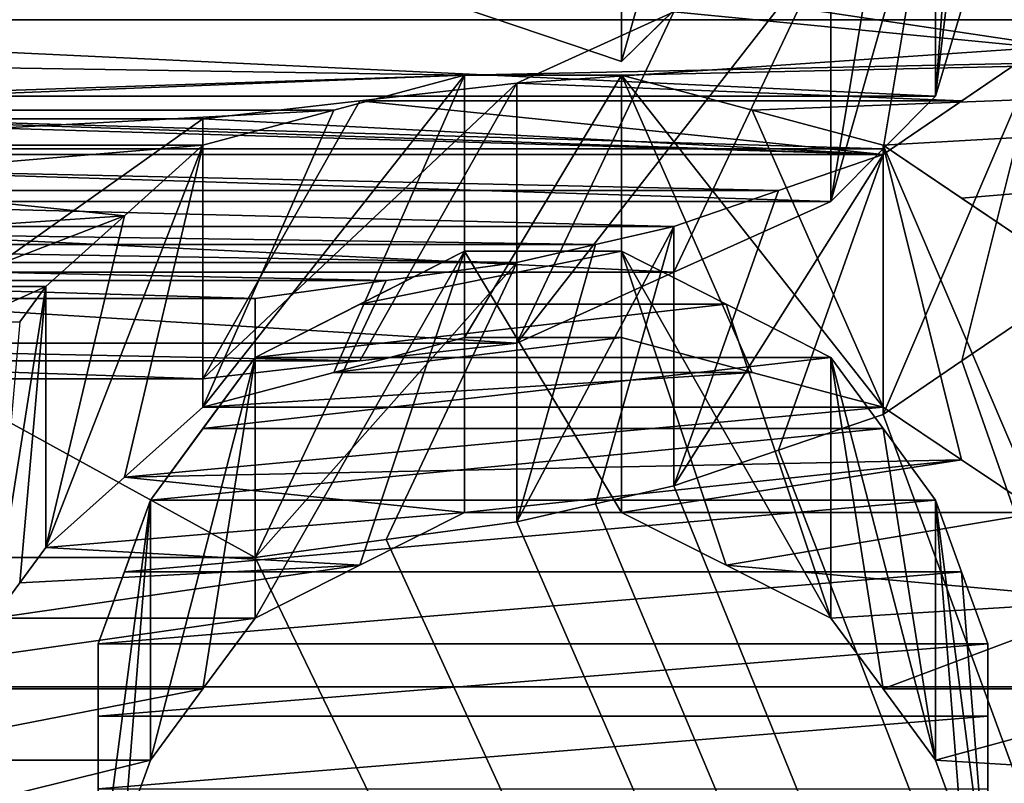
# Model space of a CAD drawing. Header units: millimetres. Extents: x -20 to 172, y -100 to 100.
# Tile 301 of 346: x 120 to 122, y 35.58 to 37.13. Entities that reach past the tile are written whole.
import ezdxf

# ---------------------------------------------------------------- set-up
doc = ezdxf.new("R2010")
doc.units = ezdxf.units.MM
doc.header["$LTSCALE"] = 37.722908
for name, color, linetype in [('1803', 7, 'CONTINUOUS'), ('1820', 7, 'CONTINUOUS'), ('2034', 7, 'CONTINUOUS'), ('2054', 7, 'CONTINUOUS'), ('2055', 7, 'CONTINUOUS'), ('2056', 7, 'CONTINUOUS'), ('2057', 7, 'CONTINUOUS'), ('2058', 7, 'CONTINUOUS'), ('2399', 7, 'CONTINUOUS'), ('2400', 7, 'CONTINUOUS'), ('2401', 7, 'CONTINUOUS'), ('2402', 7, 'CONTINUOUS'), ('2403', 7, 'CONTINUOUS'), ('2406', 7, 'CONTINUOUS'), ('2407', 7, 'CONTINUOUS'), ('3021', 7, 'CONTINUOUS'), ('3038', 7, 'CONTINUOUS'), ('3346', 7, 'CONTINUOUS'), ('3487', 7, 'CONTINUOUS'), ('3488', 7, 'CONTINUOUS'), ('3489', 7, 'CONTINUOUS'), ('3490', 7, 'CONTINUOUS'), ('3491', 7, 'CONTINUOUS'), ('3492', 7, 'CONTINUOUS'), ('3517', 7, 'CONTINUOUS'), ('3518', 7, 'CONTINUOUS'), ('3519', 7, 'CONTINUOUS'), ('3520', 7, 'CONTINUOUS'), ('3521', 7, 'CONTINUOUS'), ('3522', 7, 'CONTINUOUS'), ('3523', 7, 'CONTINUOUS'), ('3524', 7, 'CONTINUOUS'), ('3525', 7, 'CONTINUOUS'), ('3543', 7, 'CONTINUOUS'), ('3544', 7, 'CONTINUOUS'), ('3624', 7, 'CONTINUOUS'), ('3625', 7, 'CONTINUOUS'), ('3628', 7, 'CONTINUOUS'), ('3629', 7, 'CONTINUOUS'), ('3630', 7, 'CONTINUOUS'), ('3631', 7, 'CONTINUOUS')]:
    doc.layers.add(name, color=color, linetype=linetype)

msp = doc.modelspace()

# ---------------------------------------------------------------- linework, layer by layer
at = {"layer": '1803', "color": 250, "linetype": 'Continuous', "true_color": 0x323232}
for points in [[(153.1595, 34.3891, -24.5448), (153.1595, 41.469, -8.0861), (86.8405, 34.3891, -24.5448), (153.1595, 34.3891, -24.5448)], [(86.8405, 34.3891, -24.5448), (153.1595, 41.469, -8.0861), (86.8405, 41.469, -8.0861), (86.8405, 34.3891, -24.5448)]]:
    msp.add_3dface(points, dxfattribs=at)
at = {"layer": '1820', "color": 250, "linetype": 'Continuous', "true_color": 0x323232}
for points in [[(122.0745, 39.5137, -27.6898), (126.2299, 37.1295, -30.8134), (121.8619, 39.4148, -27.8305), (122.0745, 39.5137, -27.6898)], [(121.8619, 39.4148, -27.8305), (126.2299, 37.1295, -30.8134), (121.6489, 39.3152, -27.971), (121.8619, 39.4148, -27.8305)], [(121.6489, 39.3152, -27.971), (126.2299, 37.1295, -30.8134), (121.3832, 39.2488, -28.0641), (121.6489, 39.3152, -27.971)], [(121.3832, 39.2488, -28.0641), (126.2299, 37.1295, -30.8134), (121.117, 39.1821, -28.1571), (121.3832, 39.2488, -28.0641)], [(121.117, 39.1821, -28.1571), (126.2299, 37.1295, -30.8134), (120.7448, 39.1488, -28.2035), (121.117, 39.1821, -28.1571)], [(120.7448, 39.1488, -28.2035), (126.2299, 37.1295, -30.8134), (120.3723, 39.1154, -28.2498), (120.7448, 39.1488, -28.2035)], [(120.3723, 39.1154, -28.2498), (126.2299, 37.1295, -30.8134), (119.6277, 39.1154, -28.2498), (120.3723, 39.1154, -28.2498)], [(119.6277, 39.1154, -28.2498), (126.2299, 37.1295, -30.8134), (121.3298, 38.4396, -29.1627), (119.6277, 39.1154, -28.2498)], [(121.3298, 38.4396, -29.1627), (126.2299, 37.1295, -30.8134), (121.5424, 38.3713, -29.2525), (121.3298, 38.4396, -29.1627)], [(121.5424, 38.3713, -29.2525), (126.2299, 37.1295, -30.8134), (121.7553, 38.3027, -29.3422), (121.5424, 38.3713, -29.2525)], [(121.7553, 38.3027, -29.3422), (126.2299, 37.1295, -30.8134), (121.9147, 38.1998, -29.4761), (121.7553, 38.3027, -29.3422)], [(121.9147, 38.1998, -29.4761), (126.2299, 37.1295, -30.8134), (122.0745, 38.0963, -29.6097), (121.9147, 38.1998, -29.4761)], [(118.1383, 36.9742, -30.9995), (118.085, 37.1521, -30.7862), (121.8617, 36.9742, -30.9995), (118.1383, 36.9742, -30.9995)], [(121.8617, 36.9742, -30.9995), (118.085, 37.1521, -30.7862), (121.915, 37.1521, -30.7862), (121.8617, 36.9742, -30.9995)], [(118.2446, 36.8673, -31.1266), (118.1383, 36.9742, -30.9995), (121.7554, 36.8673, -31.1266), (118.2446, 36.8673, -31.1266)], [(121.7554, 36.8673, -31.1266), (118.1383, 36.9742, -30.9995), (121.8617, 36.9742, -30.9995), (121.7554, 36.8673, -31.1266)], [(118.3511, 36.7599, -31.2534), (118.2446, 36.8673, -31.1266), (121.6489, 36.7599, -31.2534), (118.3511, 36.7599, -31.2534)], [(121.6489, 36.7599, -31.2534), (118.2446, 36.8673, -31.1266), (121.7554, 36.8673, -31.1266), (121.6489, 36.7599, -31.2534)], [(118.6699, 36.6165, -31.4212), (118.3511, 36.7599, -31.2534), (121.3301, 36.6165, -31.4212), (118.6699, 36.6165, -31.4212)], [(121.3301, 36.6165, -31.4212), (118.3511, 36.7599, -31.2534), (121.6489, 36.7599, -31.2534), (121.3301, 36.6165, -31.4212)], [(118.9894, 36.4723, -31.5885), (118.6699, 36.6165, -31.4212), (121.0106, 36.4723, -31.5885), (118.9894, 36.4723, -31.5885)], [(121.0106, 36.4723, -31.5885), (118.6699, 36.6165, -31.4212), (121.3301, 36.6165, -31.4212), (121.0106, 36.4723, -31.5885)], [(122.0745, 36.5444, -31.5051), (126.2299, 24.125, -41.7857), (121.915, 36.4363, -31.63), (122.0745, 36.5444, -31.5051)], [(119.3084, 36.4362, -31.6301), (118.9894, 36.4723, -31.5885), (120.6916, 36.4362, -31.6301), (119.3084, 36.4362, -31.6301)], [(120.6916, 36.4362, -31.6301), (118.9894, 36.4723, -31.5885), (121.0106, 36.4723, -31.5885), (120.6916, 36.4362, -31.6301)], [(119.6277, 36.4, -31.6717), (119.3084, 36.4362, -31.6301), (120.3723, 36.4, -31.6717), (119.6277, 36.4, -31.6717)], [(120.3723, 36.4, -31.6717), (119.3084, 36.4362, -31.6301), (120.6916, 36.4362, -31.6301), (120.3723, 36.4, -31.6717)], [(121.915, 36.4363, -31.63), (126.2299, 24.125, -41.7857), (121.7553, 36.3277, -31.7547), (121.915, 36.4363, -31.63)], [(121.7553, 36.3277, -31.7547), (126.2299, 24.125, -41.7857), (121.5427, 36.2552, -31.8374), (121.7553, 36.3277, -31.7547)], [(121.5427, 36.2552, -31.8374), (126.2299, 24.125, -41.7857), (121.3298, 36.1825, -31.92), (121.5427, 36.2552, -31.8374)], [(121.3298, 36.1825, -31.92), (126.2299, 24.125, -41.7857), (121.1703, 36.1462, -31.9612), (121.3298, 36.1825, -31.92)], [(121.1703, 36.1462, -31.9612), (126.2299, 24.125, -41.7857), (121.0106, 36.1098, -32.0023), (121.1703, 36.1462, -31.9612)], [(121.0106, 36.1098, -32.0023), (126.2299, 24.125, -41.7857), (120.7448, 36.0733, -32.0433), (121.0106, 36.1098, -32.0023)], [(120.7448, 36.0733, -32.0433), (126.2299, 24.125, -41.7857), (120.4787, 36.0369, -32.0844), (120.7448, 36.0733, -32.0433)], [(119.0957, 26.6764, -40.2049), (119.5213, 36.0369, -32.0844), (122.5, 26.1526, -40.5476), (119.0957, 26.6764, -40.2049)], [(120.4787, 36.0369, -32.0844), (126.2299, 24.125, -41.7857), (119.5213, 36.0369, -32.0844), (120.4787, 36.0369, -32.0844)], [(119.5213, 36.0369, -32.0844), (126.2299, 24.125, -41.7857), (122.5, 26.1526, -40.5476), (119.5213, 36.0369, -32.0844)]]:
    msp.add_3dface(points, dxfattribs=at)
at = {"layer": '2034', "color": 250, "linetype": 'Continuous', "true_color": 0x323232}
for points in [[(122.2342, 37.2543, -32.2131), (122.0745, 37.0733, -32.4212), (121.3301, 37.1458, -32.338), (122.2342, 37.2543, -32.2131)], [(121.3301, 37.1458, -32.338), (122.0745, 37.0733, -32.4212), (121.0106, 37.0008, -32.5039), (121.3301, 37.1458, -32.338)], [(122.0745, 37.0733, -32.4212), (121.915, 36.9646, -32.5451), (121.0106, 37.0008, -32.5039), (122.0745, 37.0733, -32.4212)], [(121.0106, 37.0008, -32.5039), (121.915, 36.9646, -32.5451), (120.6916, 36.9645, -32.5452), (121.0106, 37.0008, -32.5039)], [(118.2447, 36.8554, -32.6687), (118.085, 36.9646, -32.5451), (121.7553, 36.8554, -32.6687), (118.2447, 36.8554, -32.6687)], [(121.7553, 36.8554, -32.6687), (118.085, 36.9646, -32.5451), (119.6277, 36.9281, -32.5864), (121.7553, 36.8554, -32.6687)], [(120.6916, 36.9645, -32.5452), (121.7553, 36.8554, -32.6687), (120.3723, 36.9281, -32.5864), (120.6916, 36.9645, -32.5452)], [(121.915, 36.9646, -32.5451), (121.7553, 36.8554, -32.6687), (120.6916, 36.9645, -32.5452), (121.915, 36.9646, -32.5451)], [(120.3723, 36.9281, -32.5864), (121.7553, 36.8554, -32.6687), (119.6277, 36.9281, -32.5864), (120.3723, 36.9281, -32.5864)], [(118.4573, 36.7825, -32.7507), (118.2447, 36.8554, -32.6687), (121.5427, 36.7825, -32.7507), (118.4573, 36.7825, -32.7507)], [(121.5427, 36.7825, -32.7507), (118.2447, 36.8554, -32.6687), (121.7553, 36.8554, -32.6687), (121.5427, 36.7825, -32.7507)], [(118.6702, 36.7094, -32.8326), (118.4573, 36.7825, -32.7507), (121.3298, 36.7094, -32.8326), (118.6702, 36.7094, -32.8326)], [(121.3298, 36.7094, -32.8326), (118.4573, 36.7825, -32.7507), (121.5427, 36.7825, -32.7507), (121.3298, 36.7094, -32.8326)], [(118.8297, 36.6729, -32.8734), (118.6702, 36.7094, -32.8326), (121.1703, 36.6729, -32.8734), (118.8297, 36.6729, -32.8734)], [(121.1703, 36.6729, -32.8734), (118.6702, 36.7094, -32.8326), (121.3298, 36.7094, -32.8326), (121.1703, 36.6729, -32.8734)], [(118.9894, 36.6363, -32.9142), (118.8297, 36.6729, -32.8734), (121.0106, 36.6363, -32.9142), (118.9894, 36.6363, -32.9142)], [(121.0106, 36.6363, -32.9142), (118.8297, 36.6729, -32.8734), (121.1703, 36.6729, -32.8734), (121.0106, 36.6363, -32.9142)], [(119.2552, 36.5997, -32.9549), (118.9894, 36.6363, -32.9142), (120.7448, 36.5997, -32.9549), (119.2552, 36.5997, -32.9549)], [(120.7448, 36.5997, -32.9549), (118.9894, 36.6363, -32.9142), (121.0106, 36.6363, -32.9142), (120.7448, 36.5997, -32.9549)], [(119.5213, 36.563, -32.9956), (119.2552, 36.5997, -32.9549), (120.4787, 36.563, -32.9956), (119.5213, 36.563, -32.9956)], [(120.4787, 36.563, -32.9956), (119.2552, 36.5997, -32.9549), (120.7448, 36.5997, -32.9549), (120.4787, 36.563, -32.9956)]]:
    msp.add_3dface(points, dxfattribs=at)
at = {"layer": '2054', "color": 250, "linetype": 'Continuous', "true_color": 0x323232}
for points in [[(120.4787, 36.0369, -32.0844), (119.5213, 36.0369, -32.0844), (119.5213, 36.563, -32.9956), (120.4787, 36.0369, -32.0844)], [(120.4787, 36.0369, -32.0844), (119.5213, 36.563, -32.9956), (120.4787, 36.563, -32.9956), (120.4787, 36.0369, -32.0844)]]:
    msp.add_3dface(points, dxfattribs=at)
at = {"layer": '2055', "color": 250, "linetype": 'Continuous', "true_color": 0x323232}
for points in [[(120.7448, 36.0733, -32.0433), (120.4787, 36.0369, -32.0844), (121.0106, 36.6363, -32.9142), (120.7448, 36.0733, -32.0433)], [(121.0106, 36.6363, -32.9142), (120.4787, 36.0369, -32.0844), (120.7448, 36.5997, -32.9549), (121.0106, 36.6363, -32.9142)], [(121.0106, 36.1098, -32.0023), (120.7448, 36.0733, -32.0433), (121.0106, 36.6363, -32.9142), (121.0106, 36.1098, -32.0023)], [(120.4787, 36.563, -32.9956), (120.7448, 36.5997, -32.9549), (120.4787, 36.0369, -32.0844), (120.4787, 36.563, -32.9956)]]:
    msp.add_3dface(points, dxfattribs=at)
at = {"layer": '2056', "color": 250, "linetype": 'Continuous', "true_color": 0x323232}
for points in [[(121.1703, 36.1462, -31.9612), (121.0106, 36.1098, -32.0023), (121.3298, 36.7094, -32.8326), (121.1703, 36.1462, -31.9612)], [(121.3298, 36.7094, -32.8326), (121.0106, 36.1098, -32.0023), (121.1703, 36.6729, -32.8734), (121.3298, 36.7094, -32.8326)], [(121.3298, 36.1825, -31.92), (121.1703, 36.1462, -31.9612), (121.3298, 36.7094, -32.8326), (121.3298, 36.1825, -31.92)], [(121.0106, 36.6363, -32.9142), (121.1703, 36.6729, -32.8734), (121.0106, 36.1098, -32.0023), (121.0106, 36.6363, -32.9142)]]:
    msp.add_3dface(points, dxfattribs=at)
at = {"layer": '2057', "color": 250, "linetype": 'Continuous', "true_color": 0x323232}
for points in [[(121.5427, 36.2552, -31.8374), (121.3298, 36.1825, -31.92), (121.7553, 36.8554, -32.6687), (121.5427, 36.2552, -31.8374)], [(121.7553, 36.8554, -32.6687), (121.3298, 36.1825, -31.92), (121.5427, 36.7825, -32.7507), (121.7553, 36.8554, -32.6687)], [(121.7553, 36.3277, -31.7547), (121.5427, 36.2552, -31.8374), (121.7553, 36.8554, -32.6687), (121.7553, 36.3277, -31.7547)], [(121.3298, 36.7094, -32.8326), (121.5427, 36.7825, -32.7507), (121.3298, 36.1825, -31.92), (121.3298, 36.7094, -32.8326)]]:
    msp.add_3dface(points, dxfattribs=at)
at = {"layer": '2058', "color": 250, "linetype": 'Continuous', "true_color": 0x323232}
for points in [[(121.915, 36.4363, -31.63), (121.7553, 36.3277, -31.7547), (122.0745, 37.0733, -32.4212), (121.915, 36.4363, -31.63)], [(121.7553, 36.3277, -31.7547), (121.7553, 36.8554, -32.6687), (122.0745, 37.0733, -32.4212), (121.7553, 36.3277, -31.7547)], [(121.7553, 36.8554, -32.6687), (121.915, 36.9646, -32.5451), (122.0745, 37.0733, -32.4212), (121.7553, 36.8554, -32.6687)], [(122.0745, 36.5444, -31.5051), (121.915, 36.4363, -31.63), (122.0745, 37.0733, -32.4212), (122.0745, 36.5444, -31.5051)]]:
    msp.add_3dface(points, dxfattribs=at)
at = {"layer": '2399', "color": 250, "linetype": 'Continuous', "true_color": 0x323232}
for points in [[(119.6277, 36.4, -31.6717), (120.3723, 36.4, -31.6717), (120.3723, 36.9281, -32.5864), (119.6277, 36.4, -31.6717)], [(119.6277, 36.4, -31.6717), (120.3723, 36.9281, -32.5864), (119.6277, 36.9281, -32.5864), (119.6277, 36.4, -31.6717)]]:
    msp.add_3dface(points, dxfattribs=at)
at = {"layer": '2400', "color": 250, "linetype": 'Continuous', "true_color": 0x323232}
for points in [[(120.3723, 36.4, -31.6717), (120.6916, 36.4362, -31.6301), (121.0106, 37.0008, -32.5039), (120.3723, 36.4, -31.6717)], [(120.3723, 36.4, -31.6717), (121.0106, 37.0008, -32.5039), (120.6916, 36.9645, -32.5452), (120.3723, 36.4, -31.6717)], [(120.6916, 36.4362, -31.6301), (121.0106, 36.4723, -31.5885), (121.0106, 37.0008, -32.5039), (120.6916, 36.4362, -31.6301)], [(120.3723, 36.4, -31.6717), (120.6916, 36.9645, -32.5452), (120.3723, 36.9281, -32.5864), (120.3723, 36.4, -31.6717)]]:
    msp.add_3dface(points, dxfattribs=at)
at = {"layer": '2401', "color": 250, "linetype": 'Continuous', "true_color": 0x323232}
for points in [[(121.0106, 36.4723, -31.5885), (121.3301, 36.6165, -31.4212), (121.6489, 37.2901, -32.1716), (121.0106, 36.4723, -31.5885)], [(121.0106, 36.4723, -31.5885), (121.6489, 37.2901, -32.1716), (121.3301, 37.1458, -32.338), (121.0106, 36.4723, -31.5885)], [(121.3301, 36.6165, -31.4212), (121.6489, 36.7599, -31.2534), (121.6489, 37.2901, -32.1716), (121.3301, 36.6165, -31.4212)], [(121.0106, 36.4723, -31.5885), (121.3301, 37.1458, -32.338), (121.0106, 37.0008, -32.5039), (121.0106, 36.4723, -31.5885)]]:
    msp.add_3dface(points, dxfattribs=at)
at = {"layer": '2402', "color": 250, "linetype": 'Continuous', "true_color": 0x323232}
for points in [[(121.6489, 36.7599, -31.2534), (121.7554, 36.8673, -31.1266), (121.8617, 37.5057, -31.92), (121.6489, 36.7599, -31.2534)], [(121.6489, 36.7599, -31.2534), (121.8617, 37.5057, -31.92), (121.7554, 37.3981, -32.046), (121.6489, 36.7599, -31.2534)], [(121.7554, 36.8673, -31.1266), (121.8617, 36.9742, -30.9995), (121.8617, 37.5057, -31.92), (121.7554, 36.8673, -31.1266)], [(121.6489, 36.7599, -31.2534), (121.7554, 37.3981, -32.046), (121.6489, 37.2901, -32.1716), (121.6489, 36.7599, -31.2534)]]:
    msp.add_3dface(points, dxfattribs=at)
at = {"layer": '2403', "color": 250, "linetype": 'Continuous', "true_color": 0x323232}
for points in [[(121.8617, 36.9742, -30.9995), (121.915, 37.1521, -30.7862), (121.9681, 37.8623, -31.4961), (121.8617, 36.9742, -30.9995)], [(121.8617, 36.9742, -30.9995), (121.9681, 37.8623, -31.4961), (121.915, 37.6846, -31.7086), (121.8617, 36.9742, -30.9995)], [(121.8617, 36.9742, -30.9995), (121.915, 37.6846, -31.7086), (121.8617, 37.5057, -31.92), (121.8617, 36.9742, -30.9995)]]:
    msp.add_3dface(points, dxfattribs=at)
at = {"layer": '2406', "color": 250, "linetype": 'Continuous', "true_color": 0x323232}
for points in [[(81.5, 43.165, -19.2183), (158.5, 31.6164, -35.1136), (81.5, 31.6164, -35.1136), (81.5, 43.165, -19.2183)], [(158.5, 43.165, -19.2183), (158.5, 31.6164, -35.1136), (81.5, 43.165, -19.2183), (158.5, 43.165, -19.2183)]]:
    msp.add_3dface(points, dxfattribs=at)
at = {"layer": '2407', "color": 250, "linetype": 'Continuous', "true_color": 0x323232}
for points in [[(158.5, 44.9921, -20.0318), (158.5, 32.9547, -36.5999), (81.5, 44.9921, -20.0318), (158.5, 44.9921, -20.0318)], [(81.5, 44.9921, -20.0318), (158.5, 32.9547, -36.5999), (81.5, 32.9547, -36.5999), (81.5, 44.9921, -20.0318)]]:
    msp.add_3dface(points, dxfattribs=at)
at = {"layer": '3021', "color": 250, "linetype": 'Continuous', "true_color": 0x323232}
for points in [[(153.1595, 41.469, 8.0861), (153.1595, 34.3891, 24.5448), (86.8405, 41.469, 8.0861), (153.1595, 41.469, 8.0861)], [(86.8405, 41.469, 8.0861), (153.1595, 34.3891, 24.5448), (86.8405, 34.3891, 24.5448), (86.8405, 41.469, 8.0861)]]:
    msp.add_3dface(points, dxfattribs=at)
at = {"layer": '3038', "color": 250, "linetype": 'Continuous', "true_color": 0x323232}
for points in [[(113.7701, 45.5167, 16.0092), (113.7701, 37.1295, 30.8134), (126.2299, 45.5167, 16.0092), (113.7701, 45.5167, 16.0092)], [(126.2299, 45.5167, 16.0092), (113.7701, 37.1295, 30.8134), (117.5, 40.0106, 26.967), (126.2299, 45.5167, 16.0092)], [(121.4362, 37.7913, 29.9981), (126.2299, 37.1295, 30.8134), (122.5, 39.6191, 27.5389), (121.4362, 37.7913, 29.9981)], [(119.888, 38.036, 29.6871), (113.7701, 37.1295, 30.8134), (121.2234, 37.5817, 30.2601), (119.888, 38.036, 29.6871)], [(121.3299, 37.6868, 30.1292), (126.2299, 37.1295, 30.8134), (121.4362, 37.7913, 29.9981), (121.3299, 37.6868, 30.1292)], [(121.2234, 37.5817, 30.2601), (126.2299, 37.1295, 30.8134), (121.3299, 37.6868, 30.1292), (121.2234, 37.5817, 30.2601)], [(113.7701, 37.1295, 30.8134), (126.2299, 37.1295, 30.8134), (121.2234, 37.5817, 30.2601), (113.7701, 37.1295, 30.8134)], [(126.2299, 37.1295, 30.8134), (113.7701, 37.1295, 30.8134), (120.9043, 37.0169, 30.9485), (126.2299, 37.1295, 30.8134)], [(120.9043, 37.0169, 30.9485), (113.7701, 37.1295, 30.8134), (118.7766, 36.9457, 31.0335), (120.9043, 37.0169, 30.9485)], [(121.3298, 33.7593, 34.4728), (126.2299, 37.1295, 30.8134), (120.9043, 33.7593, 34.4728), (121.3298, 33.7593, 34.4728)], [(120.9043, 33.7593, 34.4728), (126.2299, 37.1295, 30.8134), (121.7553, 34.5214, 33.7095), (120.9043, 33.7593, 34.4728)], [(121.2234, 37.0169, 30.9485), (126.2299, 37.1295, 30.8134), (120.9043, 37.0169, 30.9485), (121.2234, 37.0169, 30.9485)], [(121.4892, 36.9457, 31.0334), (126.2299, 37.1295, 30.8134), (121.2234, 37.0169, 30.9485), (121.4892, 36.9457, 31.0334)], [(121.4893, 33.7209, 34.5104), (126.2299, 37.1295, 30.8134), (121.3298, 33.7593, 34.4728), (121.4893, 33.7209, 34.5104)], [(121.7553, 36.8743, 31.1182), (126.2299, 37.1295, 30.8134), (121.4892, 36.9457, 31.0334), (121.7553, 36.8743, 31.1182)], [(121.6489, 33.6824, 34.5479), (126.2299, 37.1295, 30.8134), (121.4893, 33.7209, 34.5104), (121.6489, 33.6824, 34.5479)], [(121.8616, 29.9733, 37.8109), (126.2299, 37.1295, 30.8134), (121.6489, 30.0969, 37.7126), (121.8616, 29.9733, 37.8109)], [(121.6489, 30.0969, 37.7126), (126.2299, 37.1295, 30.8134), (122.3936, 31.7203, 36.3578), (121.6489, 30.0969, 37.7126)], [(121.8085, 33.6054, 34.6228), (126.2299, 37.1295, 30.8134), (121.6489, 33.6824, 34.5479), (121.8085, 33.6054, 34.6228)], [(121.7553, 34.5214, 33.7095), (126.2299, 37.1295, 30.8134), (121.915, 34.6348, 33.5931), (121.7553, 34.5214, 33.7095)], [(121.9147, 36.7672, 31.2448), (126.2299, 37.1295, 30.8134), (121.7553, 36.8743, 31.1182), (121.9147, 36.7672, 31.2448)], [(121.9681, 26.2752, 40.4682), (126.2299, 37.1295, 30.8134), (121.8085, 26.3626, 40.4113), (121.9681, 26.2752, 40.4682)], [(121.8085, 26.3626, 40.4113), (126.2299, 37.1295, 30.8134), (122.3936, 28.1724, 39.1711), (121.8085, 26.3626, 40.4113)], [(121.9681, 33.5282, 34.6976), (126.2299, 37.1295, 30.8134), (121.8085, 33.6054, 34.6228), (121.9681, 33.5282, 34.6976)], [(122.0745, 29.8493, 37.9089), (126.2299, 37.1295, 30.8134), (121.8616, 29.9733, 37.8109), (122.0745, 29.8493, 37.9089)], [(122.0745, 36.6595, 31.3711), (126.2299, 37.1295, 30.8134), (121.9147, 36.7672, 31.2448), (122.0745, 36.6595, 31.3711)], [(121.915, 34.6348, 33.5931), (126.2299, 37.1295, 30.8134), (122.0745, 34.7476, 33.4763), (121.915, 34.6348, 33.5931)], [(122.0745, 26.1438, 40.5532), (126.2299, 37.1295, 30.8134), (121.9681, 26.2752, 40.4682), (122.0745, 26.1438, 40.5532)], [(126.2299, 37.1295, 30.8134), (121.9681, 33.5282, 34.6976), (122.0744, 33.4123, 34.8092), (126.2299, 37.1295, 30.8134)], [(119.0957, 36.9457, 31.0335), (120.9043, 37.0169, 30.9485), (118.7766, 36.9457, 31.0335), (119.0957, 36.9457, 31.0335)], [(120.6385, 36.9457, 31.0334), (120.9043, 37.0169, 30.9485), (119.0957, 36.9457, 31.0335), (120.6385, 36.9457, 31.0334)], [(119.3084, 36.8744, 31.1182), (120.6385, 36.9457, 31.0334), (119.0957, 36.9457, 31.0335), (119.3084, 36.8744, 31.1182)], [(120.3723, 36.8743, 31.1182), (120.6385, 36.9457, 31.0334), (119.3084, 36.8744, 31.1182), (120.3723, 36.8743, 31.1182)], [(119.5213, 36.8029, 31.2028), (120.3723, 36.8743, 31.1182), (119.3084, 36.8744, 31.1182), (119.5213, 36.8029, 31.2028)], [(120.213, 36.7314, 31.2868), (120.3723, 36.8743, 31.1182), (119.5213, 36.8029, 31.2028), (120.213, 36.7314, 31.2868)], [(119.6807, 36.6955, 31.329), (120.213, 36.7314, 31.2868), (119.5213, 36.8029, 31.2028), (119.6807, 36.6955, 31.329)], [(119.8404, 36.5876, 31.4549), (120.213, 36.7314, 31.2868), (119.6807, 36.6955, 31.329), (119.8404, 36.5876, 31.4549)], [(120.0532, 36.5876, 31.4549), (120.213, 36.7314, 31.2868), (119.8404, 36.5876, 31.4549), (120.0532, 36.5876, 31.4549)], [(120.9043, 36.6595, 31.3711), (120.6917, 36.5517, 31.4966), (121.2234, 36.6595, 31.3711), (120.9043, 36.6595, 31.3711)], [(121.2234, 36.6595, 31.3711), (120.6917, 36.5517, 31.4966), (121.436, 36.5517, 31.4966), (121.2234, 36.6595, 31.3711)], [(119.8936, 36.5156, 31.5384), (120.0532, 36.5876, 31.4549), (119.8404, 36.5876, 31.4549), (119.8936, 36.5156, 31.5384)], [(120, 36.5156, 31.5384), (120.0532, 36.5876, 31.4549), (119.8936, 36.5156, 31.5384), (120, 36.5156, 31.5384)], [(120.6917, 36.5517, 31.4966), (120.4787, 36.4434, 31.6218), (121.436, 36.5517, 31.4966), (120.6917, 36.5517, 31.4966)], [(121.436, 36.5517, 31.4966), (120.4787, 36.4434, 31.6218), (121.6489, 36.4434, 31.6218), (121.436, 36.5517, 31.4966)], [(120.4787, 36.4434, 31.6218), (120.3724, 36.2988, 31.7877), (121.6489, 36.4434, 31.6218), (120.4787, 36.4434, 31.6218)], [(121.6489, 36.4434, 31.6218), (120.3724, 36.2988, 31.7877), (121.7552, 36.2988, 31.7877), (121.6489, 36.4434, 31.6218)], [(120.3724, 36.2988, 31.7877), (120.266, 36.1534, 31.9529), (121.7552, 36.2988, 31.7877), (120.3724, 36.2988, 31.7877)], [(121.7552, 36.2988, 31.7877), (120.266, 36.1534, 31.9529), (121.8617, 36.1534, 31.9529), (121.7552, 36.2988, 31.7877)], [(120.266, 36.1534, 31.9529), (120.2128, 36.0078, 32.117), (121.8617, 36.1534, 31.9529), (120.266, 36.1534, 31.9529)], [(121.8617, 36.1534, 31.9529), (120.2128, 36.0078, 32.117), (121.9149, 36.0078, 32.117), (121.8617, 36.1534, 31.9529)], [(120.2128, 36.0078, 32.117), (120.1596, 35.8614, 32.2804), (121.9149, 36.0078, 32.117), (120.2128, 36.0078, 32.117)], [(121.9149, 36.0078, 32.117), (120.1596, 35.8614, 32.2804), (121.9681, 35.8614, 32.2804), (121.9149, 36.0078, 32.117)], [(120.1596, 35.8614, 32.2804), (120.1596, 35.7147, 32.4426), (121.9681, 35.8614, 32.2804), (120.1596, 35.8614, 32.2804)], [(121.9681, 35.8614, 32.2804), (120.1596, 35.7147, 32.4426), (121.9681, 35.7147, 32.4426), (121.9681, 35.8614, 32.2804)], [(120.1596, 35.7147, 32.4426), (120.1596, 35.5672, 32.6042), (121.9681, 35.7147, 32.4426), (120.1596, 35.7147, 32.4426)], [(121.9681, 35.7147, 32.4426), (120.1596, 35.5672, 32.6042), (121.9681, 35.5672, 32.6042), (121.9681, 35.7147, 32.4426)]]:
    msp.add_3dface(points, dxfattribs=at)
at = {"layer": '3346', "color": 250, "linetype": 'Continuous', "true_color": 0x323232}
for points in [[(119.8877, 37.4958, 28.7511), (121.2234, 37.0447, 29.33), (121.4362, 37.2528, 29.0653), (119.8877, 37.4958, 28.7511)], [(121.2234, 37.0447, 29.33), (121.3299, 37.149, 29.1978), (121.4362, 37.2528, 29.0653), (121.2234, 37.0447, 29.33)], [(121.4892, 36.413, 30.1107), (121.2234, 36.4837, 30.025), (120.6385, 36.413, 30.1107), (121.4892, 36.413, 30.1107)], [(121.2234, 36.4837, 30.025), (120.9043, 36.4837, 30.025), (120.6385, 36.413, 30.1107), (121.2234, 36.4837, 30.025)], [(121.7553, 36.3421, 30.1963), (121.4892, 36.413, 30.1107), (120.3723, 36.3421, 30.1963), (121.7553, 36.3421, 30.1963)], [(121.4892, 36.413, 30.1107), (120.6385, 36.413, 30.1107), (120.3723, 36.3421, 30.1963), (121.4892, 36.413, 30.1107)], [(121.9147, 36.2356, 30.324), (121.7553, 36.3421, 30.1963), (120.213, 36.2, 30.3664), (121.9147, 36.2356, 30.324)], [(121.7553, 36.3421, 30.1963), (120.3723, 36.3421, 30.1963), (120.213, 36.2, 30.3664), (121.7553, 36.3421, 30.1963)], [(121.9147, 36.2356, 30.324), (120.213, 36.2, 30.3664), (120.9043, 36.1285, 30.4515), (121.9147, 36.2356, 30.324)], [(121.9147, 36.2356, 30.324), (120.9043, 36.1285, 30.4515), (121.2234, 36.1285, 30.4515), (121.9147, 36.2356, 30.324)], [(122.0745, 36.1285, 30.4515), (121.9147, 36.2356, 30.324), (121.2234, 36.1285, 30.4515), (122.0745, 36.1285, 30.4515)], [(120.213, 36.2, 30.3664), (120.0532, 36.0571, 30.536), (120.9043, 36.1285, 30.4515), (120.213, 36.2, 30.3664)], [(120.0532, 36.0571, 30.536), (120.6917, 36.0214, 30.5781), (120.9043, 36.1285, 30.4515), (120.0532, 36.0571, 30.536)], [(122.0745, 36.1285, 30.4515), (121.2234, 36.1285, 30.4515), (121.436, 36.0214, 30.5781), (122.0745, 36.1285, 30.4515)], [(122.2338, 35.9499, 30.6622), (122.0745, 36.1285, 30.4515), (121.436, 36.0214, 30.5781), (122.2338, 35.9499, 30.6622)], [(120.0532, 36.0571, 30.536), (120, 35.9855, 30.6203), (120.6917, 36.0214, 30.5781), (120.0532, 36.0571, 30.536)], [(120, 35.9855, 30.6203), (119.9468, 35.9138, 30.7045), (120.6917, 36.0214, 30.5781), (120, 35.9855, 30.6203)], [(119.9468, 35.9138, 30.7045), (120.4787, 35.9138, 30.7045), (120.6917, 36.0214, 30.5781), (119.9468, 35.9138, 30.7045)], [(122.2338, 35.9499, 30.6622), (121.436, 36.0214, 30.5781), (121.6489, 35.9138, 30.7045), (122.2338, 35.9499, 30.6622)], [(122.2338, 35.9499, 30.6622), (121.6489, 35.9138, 30.7045), (121.7552, 35.77, 30.8718), (122.2338, 35.9499, 30.6622)], [(122.3936, 35.7699, 30.8719), (122.2338, 35.9499, 30.6622), (121.7552, 35.77, 30.8718), (122.3936, 35.7699, 30.8719)], [(120.4787, 35.9138, 30.7045), (119.9468, 35.9138, 30.7045), (119.4679, 35.7701, 30.8718), (120.4787, 35.9138, 30.7045)], [(120.3724, 35.77, 30.8718), (120.4787, 35.9138, 30.7045), (119.4679, 35.7701, 30.8718), (120.3724, 35.77, 30.8718)], [(120.3724, 35.77, 30.8718), (119.4679, 35.7701, 30.8718), (119.6277, 35.6255, 31.0385), (120.3724, 35.77, 30.8718)], [(120.266, 35.6255, 31.0385), (120.3724, 35.77, 30.8718), (119.6277, 35.6255, 31.0385), (120.266, 35.6255, 31.0385)], [(122.3936, 35.7699, 30.8719), (121.7552, 35.77, 30.8718), (121.8617, 35.6255, 31.0385), (122.3936, 35.7699, 30.8719)], [(122.4468, 35.5895, 31.0798), (122.3936, 35.7699, 30.8719), (121.8617, 35.6255, 31.0385), (122.4468, 35.5895, 31.0798)], [(120.266, 35.6255, 31.0385), (119.6277, 35.6255, 31.0385), (119.6808, 35.4807, 31.2039), (120.266, 35.6255, 31.0385)], [(120.2128, 35.4807, 31.2039), (120.266, 35.6255, 31.0385), (119.6808, 35.4807, 31.2039), (120.2128, 35.4807, 31.2039)], [(122.4468, 35.5895, 31.0798), (121.8617, 35.6255, 31.0385), (121.9148, 35.4807, 31.2039), (122.4468, 35.5895, 31.0798)], [(122.5, 35.4078, 31.2865), (122.4468, 35.5895, 31.0798), (121.9148, 35.4807, 31.2039), (122.5, 35.4078, 31.2865)]]:
    msp.add_3dface(points, dxfattribs=at)
at = {"layer": '3487', "color": 250, "linetype": 'Continuous', "true_color": 0x323232}
for points in [[(122.0745, 36.6595, 31.3711), (121.9147, 36.7672, 31.2448), (121.7553, 36.8743, 31.1182), (122.0745, 36.6595, 31.3711)], [(122.0745, 36.6595, 31.3711), (121.7553, 36.8743, 31.1182), (122.0745, 36.1285, 30.4515), (122.0745, 36.6595, 31.3711)], [(122.0745, 36.1285, 30.4515), (121.7553, 36.8743, 31.1182), (121.9147, 36.2356, 30.324), (122.0745, 36.1285, 30.4515)], [(121.9147, 36.2356, 30.324), (121.7553, 36.8743, 31.1182), (121.7553, 36.3421, 30.1963), (121.9147, 36.2356, 30.324)]]:
    msp.add_3dface(points, dxfattribs=at)
at = {"layer": '3488', "color": 250, "linetype": 'Continuous', "true_color": 0x323232}
for points in [[(121.2234, 37.0169, 30.9485), (121.7553, 36.3421, 30.1963), (121.4892, 36.9457, 31.0334), (121.2234, 37.0169, 30.9485)], [(121.7553, 36.3421, 30.1963), (121.2234, 37.0169, 30.9485), (121.4892, 36.413, 30.1107), (121.7553, 36.3421, 30.1963)], [(121.4892, 36.413, 30.1107), (121.2234, 37.0169, 30.9485), (121.2234, 36.4837, 30.025), (121.4892, 36.413, 30.1107)], [(121.7553, 36.8743, 31.1182), (121.4892, 36.9457, 31.0334), (121.7553, 36.3421, 30.1963), (121.7553, 36.8743, 31.1182)]]:
    msp.add_3dface(points, dxfattribs=at)
at = {"layer": '3489', "color": 250, "linetype": 'Continuous', "true_color": 0x323232}
for points in [[(121.2234, 37.0169, 30.9485), (120.9043, 37.0169, 30.9485), (120.9043, 36.4837, 30.025), (121.2234, 37.0169, 30.9485)], [(121.2234, 36.4837, 30.025), (121.2234, 37.0169, 30.9485), (120.9043, 36.4837, 30.025), (121.2234, 36.4837, 30.025)]]:
    msp.add_3dface(points, dxfattribs=at)
at = {"layer": '3490', "color": 250, "linetype": 'Continuous', "true_color": 0x323232}
for points in [[(120.9043, 37.0169, 30.9485), (120.6385, 36.9457, 31.0334), (120.3723, 36.3421, 30.1963), (120.9043, 37.0169, 30.9485)], [(120.6385, 36.413, 30.1107), (120.9043, 37.0169, 30.9485), (120.3723, 36.3421, 30.1963), (120.6385, 36.413, 30.1107)], [(120.9043, 36.4837, 30.025), (120.9043, 37.0169, 30.9485), (120.6385, 36.413, 30.1107), (120.9043, 36.4837, 30.025)], [(120.6385, 36.9457, 31.0334), (120.3723, 36.8743, 31.1182), (120.3723, 36.3421, 30.1963), (120.6385, 36.9457, 31.0334)]]:
    msp.add_3dface(points, dxfattribs=at)
at = {"layer": '3491', "color": 250, "linetype": 'Continuous', "true_color": 0x323232}
for points in [[(120.3723, 36.8743, 31.1182), (120.213, 36.7314, 31.2868), (120.0532, 36.0571, 30.536), (120.3723, 36.8743, 31.1182)], [(120.213, 36.2, 30.3664), (120.3723, 36.8743, 31.1182), (120.0532, 36.0571, 30.536), (120.213, 36.2, 30.3664)], [(120.3723, 36.3421, 30.1963), (120.3723, 36.8743, 31.1182), (120.213, 36.2, 30.3664), (120.3723, 36.3421, 30.1963)], [(120.213, 36.7314, 31.2868), (120.0532, 36.5876, 31.4549), (120.0532, 36.0571, 30.536), (120.213, 36.7314, 31.2868)]]:
    msp.add_3dface(points, dxfattribs=at)
at = {"layer": '3492', "color": 250, "linetype": 'Continuous', "true_color": 0x323232}
for points in [[(120.0532, 36.5876, 31.4549), (120, 36.5156, 31.5384), (119.9468, 35.9138, 30.7045), (120.0532, 36.5876, 31.4549)], [(120, 35.9855, 30.6203), (120.0532, 36.5876, 31.4549), (119.9468, 35.9138, 30.7045), (120, 35.9855, 30.6203)], [(120.0532, 36.0571, 30.536), (120.0532, 36.5876, 31.4549), (120, 35.9855, 30.6203), (120.0532, 36.0571, 30.536)]]:
    msp.add_3dface(points, dxfattribs=at)
at = {"layer": '3517', "color": 250, "linetype": 'Continuous', "true_color": 0x323232}
for points in [[(120.1596, 35.5672, 32.6042), (120.1596, 35.7147, 32.4426), (120.1596, 35.8614, 32.2804), (120.1596, 35.5672, 32.6042)], [(120.1596, 35.5672, 32.6042), (120.1596, 35.8614, 32.2804), (120.1596, 35.0424, 31.6953), (120.1596, 35.5672, 32.6042)], [(120.1596, 35.0424, 31.6953), (120.1596, 35.8614, 32.2804), (120.1596, 35.1891, 31.5323), (120.1596, 35.0424, 31.6953)], [(120.1596, 35.1891, 31.5323), (120.1596, 35.8614, 32.2804), (120.1596, 35.335, 31.3687), (120.1596, 35.1891, 31.5323)]]:
    msp.add_3dface(points, dxfattribs=at)
at = {"layer": '3518', "color": 250, "linetype": 'Continuous', "true_color": 0x323232}
for points in [[(120.1596, 35.8614, 32.2804), (120.2128, 36.0078, 32.117), (120.266, 36.1534, 31.9529), (120.1596, 35.8614, 32.2804)], [(120.1596, 35.8614, 32.2804), (120.266, 36.1534, 31.9529), (120.1596, 35.335, 31.3687), (120.1596, 35.8614, 32.2804)], [(120.1596, 35.335, 31.3687), (120.266, 36.1534, 31.9529), (120.2128, 35.4807, 31.2039), (120.1596, 35.335, 31.3687)], [(120.2128, 35.4807, 31.2039), (120.266, 36.1534, 31.9529), (120.266, 35.6255, 31.0385), (120.2128, 35.4807, 31.2039)]]:
    msp.add_3dface(points, dxfattribs=at)
at = {"layer": '3519', "color": 250, "linetype": 'Continuous', "true_color": 0x323232}
for points in [[(120.266, 36.1534, 31.9529), (120.3724, 36.2988, 31.7877), (120.4787, 36.4434, 31.6218), (120.266, 36.1534, 31.9529)], [(120.266, 36.1534, 31.9529), (120.4787, 36.4434, 31.6218), (120.266, 35.6255, 31.0385), (120.266, 36.1534, 31.9529)], [(120.266, 35.6255, 31.0385), (120.4787, 36.4434, 31.6218), (120.3724, 35.77, 30.8718), (120.266, 35.6255, 31.0385)], [(120.3724, 35.77, 30.8718), (120.4787, 36.4434, 31.6218), (120.4787, 35.9138, 30.7045), (120.3724, 35.77, 30.8718)]]:
    msp.add_3dface(points, dxfattribs=at)
at = {"layer": '3520', "color": 250, "linetype": 'Continuous', "true_color": 0x323232}
for points in [[(120.4787, 36.4434, 31.6218), (120.6917, 36.5517, 31.4966), (120.9043, 36.6595, 31.3711), (120.4787, 36.4434, 31.6218)], [(120.4787, 36.4434, 31.6218), (120.9043, 36.6595, 31.3711), (120.4787, 35.9138, 30.7045), (120.4787, 36.4434, 31.6218)], [(120.4787, 35.9138, 30.7045), (120.9043, 36.6595, 31.3711), (120.6917, 36.0214, 30.5781), (120.4787, 35.9138, 30.7045)], [(120.6917, 36.0214, 30.5781), (120.9043, 36.6595, 31.3711), (120.9043, 36.1285, 30.4515), (120.6917, 36.0214, 30.5781)]]:
    msp.add_3dface(points, dxfattribs=at)
at = {"layer": '3521', "color": 250, "linetype": 'Continuous', "true_color": 0x323232}
for points in [[(120.9043, 36.6595, 31.3711), (121.2234, 36.6595, 31.3711), (121.2234, 36.1285, 30.4515), (120.9043, 36.6595, 31.3711)], [(120.9043, 36.1285, 30.4515), (120.9043, 36.6595, 31.3711), (121.2234, 36.1285, 30.4515), (120.9043, 36.1285, 30.4515)]]:
    msp.add_3dface(points, dxfattribs=at)
at = {"layer": '3522', "color": 250, "linetype": 'Continuous', "true_color": 0x323232}
for points in [[(121.2234, 36.6595, 31.3711), (121.436, 36.5517, 31.4966), (121.6489, 35.9138, 30.7045), (121.2234, 36.6595, 31.3711)], [(121.2234, 36.1285, 30.4515), (121.2234, 36.6595, 31.3711), (121.436, 36.0214, 30.5781), (121.2234, 36.1285, 30.4515)], [(121.436, 36.0214, 30.5781), (121.2234, 36.6595, 31.3711), (121.6489, 35.9138, 30.7045), (121.436, 36.0214, 30.5781)], [(121.436, 36.5517, 31.4966), (121.6489, 36.4434, 31.6218), (121.6489, 35.9138, 30.7045), (121.436, 36.5517, 31.4966)]]:
    msp.add_3dface(points, dxfattribs=at)
at = {"layer": '3523', "color": 250, "linetype": 'Continuous', "true_color": 0x323232}
for points in [[(121.6489, 36.4434, 31.6218), (121.7552, 36.2988, 31.7877), (121.8617, 35.6255, 31.0385), (121.6489, 36.4434, 31.6218)], [(121.6489, 35.9138, 30.7045), (121.6489, 36.4434, 31.6218), (121.7552, 35.77, 30.8718), (121.6489, 35.9138, 30.7045)], [(121.7552, 35.77, 30.8718), (121.6489, 36.4434, 31.6218), (121.8617, 35.6255, 31.0385), (121.7552, 35.77, 30.8718)], [(121.7552, 36.2988, 31.7877), (121.8617, 36.1534, 31.9529), (121.8617, 35.6255, 31.0385), (121.7552, 36.2988, 31.7877)]]:
    msp.add_3dface(points, dxfattribs=at)
at = {"layer": '3524', "color": 250, "linetype": 'Continuous', "true_color": 0x323232}
for points in [[(121.8617, 36.1534, 31.9529), (121.9149, 36.0078, 32.117), (121.9681, 35.335, 31.3687), (121.8617, 36.1534, 31.9529)], [(121.8617, 35.6255, 31.0385), (121.8617, 36.1534, 31.9529), (121.9148, 35.4807, 31.2039), (121.8617, 35.6255, 31.0385)], [(121.9148, 35.4807, 31.2039), (121.8617, 36.1534, 31.9529), (121.9681, 35.335, 31.3687), (121.9148, 35.4807, 31.2039)], [(121.9149, 36.0078, 32.117), (121.9681, 35.8614, 32.2804), (121.9681, 35.335, 31.3687), (121.9149, 36.0078, 32.117)]]:
    msp.add_3dface(points, dxfattribs=at)
at = {"layer": '3525', "color": 250, "linetype": 'Continuous', "true_color": 0x323232}
for points in [[(121.9681, 35.8614, 32.2804), (121.9681, 35.7147, 32.4426), (121.9681, 35.0424, 31.6953), (121.9681, 35.8614, 32.2804)], [(121.9681, 35.8614, 32.2804), (121.9681, 35.0424, 31.6953), (121.9681, 35.1891, 31.5323), (121.9681, 35.8614, 32.2804)], [(121.9681, 35.335, 31.3687), (121.9681, 35.8614, 32.2804), (121.9681, 35.1891, 31.5323), (121.9681, 35.335, 31.3687)], [(121.9681, 35.7147, 32.4426), (121.9681, 35.5672, 32.6042), (121.9681, 35.0424, 31.6953), (121.9681, 35.7147, 32.4426)]]:
    msp.add_3dface(points, dxfattribs=at)
at = {"layer": '3543', "color": 250, "linetype": 'Continuous', "true_color": 0x323232}
msp.add_3dface([(119.8877, 37.4958, 28.7511), (121.2234, 37.5817, 30.2601), (121.2234, 37.0447, 29.33), (119.8877, 37.4958, 28.7511)], dxfattribs=at)
at = {"layer": '3544', "color": 250, "linetype": 'Continuous', "true_color": 0x323232}
for points in [[(121.2234, 37.5817, 30.2601), (121.4362, 37.7913, 29.9981), (121.2234, 37.0447, 29.33), (121.2234, 37.5817, 30.2601)], [(121.2234, 37.0447, 29.33), (121.4362, 37.7913, 29.9981), (121.3299, 37.149, 29.1978), (121.2234, 37.0447, 29.33)]]:
    msp.add_3dface(points, dxfattribs=at)
at = {"layer": '3624', "color": 250, "linetype": 'Continuous', "true_color": 0x323232}
for points in [[(81.5, 31.6164, 35.1136), (158.5, 43.165, 19.2183), (81.5, 43.165, 19.2183), (81.5, 31.6164, 35.1136)], [(158.5, 31.6164, 35.1136), (158.5, 43.165, 19.2183), (81.5, 31.6164, 35.1136), (158.5, 31.6164, 35.1136)]]:
    msp.add_3dface(points, dxfattribs=at)
at = {"layer": '3625', "color": 250, "linetype": 'Continuous', "true_color": 0x323232}
for points in [[(158.5, 32.9547, 36.5999), (158.5, 44.9921, 20.0318), (81.5, 32.9547, 36.5999), (158.5, 32.9547, 36.5999)], [(81.5, 32.9547, 36.5999), (158.5, 44.9921, 20.0318), (81.5, 44.9921, 20.0318), (81.5, 32.9547, 36.5999)]]:
    msp.add_3dface(points, dxfattribs=at)
at = {"layer": '3628', "color": 150, "linetype": 'Continuous', "true_color": 0x378cff}
for points in [[(72, 28.0584, -35.181), (72, 40.5443, -19.523), (172, 28.0584, -35.181), (72, 28.0584, -35.181)], [(72, 40.5443, -19.523), (172, 40.5443, -19.523), (172, 28.0584, -35.181), (72, 40.5443, -19.523)]]:
    msp.add_3dface(points, dxfattribs=at)
at = {"layer": '3629', "color": 150, "linetype": 'Continuous', "true_color": 0x378cff}
for points in [[(72, 40.5443, 19.523), (72, 28.0584, 35.181), (172, 40.5443, 19.523), (72, 40.5443, 19.523)], [(72, 28.0584, 35.181), (172, 28.0584, 35.181), (172, 40.5443, 19.523), (72, 28.0584, 35.181)]]:
    msp.add_3dface(points, dxfattribs=at)
at = {"layer": '3630', "color": 150, "linetype": 'Continuous', "true_color": 0x378cff}
for points in [[(72, 35.7744, 17.2262), (72, 39.7059), (172, 35.7744, 17.2262), (72, 35.7744, 17.2262)], [(72, 39.7059), (172, 39.7059), (172, 35.7744, 17.2262), (72, 39.7059)], [(72, 24.7574, 31.0421), (72, 35.7744, 17.2262), (172, 24.7574, 31.0421), (72, 24.7574, 31.0421)], [(72, 35.7744, 17.2262), (172, 35.7744, 17.2262), (172, 24.7574, 31.0421), (72, 35.7744, 17.2262)]]:
    msp.add_3dface(points, dxfattribs=at)
at = {"layer": '3631', "color": 150, "linetype": 'Continuous', "true_color": 0x378cff}
for points in [[(72, 39.7059), (72, 35.7744, -17.2262), (172, 39.7059), (72, 39.7059)], [(72, 35.7744, -17.2262), (172, 35.7744, -17.2262), (172, 39.7059), (72, 35.7744, -17.2262)], [(72, 35.7744, -17.2262), (72, 24.7574, -31.0421), (172, 35.7744, -17.2262), (72, 35.7744, -17.2262)], [(72, 24.7574, -31.0421), (172, 24.7574, -31.0421), (172, 35.7744, -17.2262), (72, 24.7574, -31.0421)]]:
    msp.add_3dface(points, dxfattribs=at)

doc.saveas('drawing.dxf')
